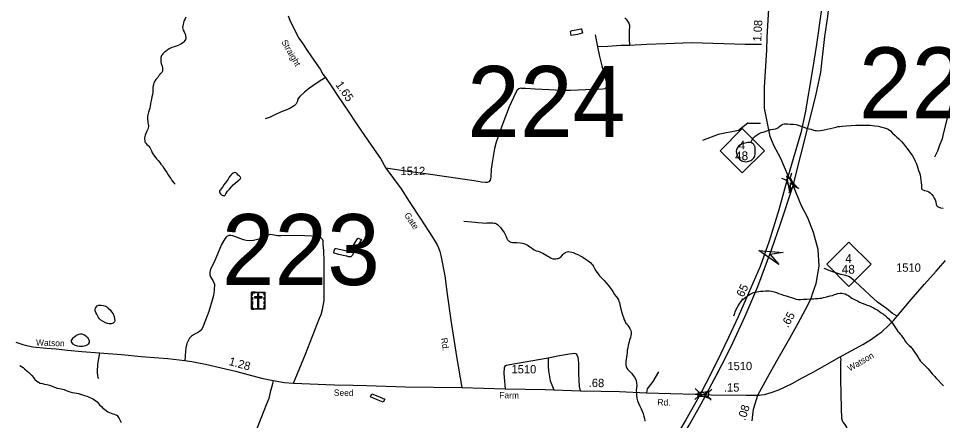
# Model space of a CAD drawing. Extents: x 2220236 to 2384410, y 720751 to 894131.
# Drawn here: x 2340319 to 2354215, y 847916 to 853962 of the extents above; entities that cross this region are included whole.
import ezdxf

# ---------------------------------------------------------------- set-up
doc = ezdxf.new("R2010")
doc.units = 0
doc.layers.add('Default', color=7, linetype='Continuous')

msp = doc.modelspace()

# ---------------------------------------------------------------- linework, layer by layer
at = {"layer": 'Default'}
for p, q in [((2348993, 853718), (2349027, 853536)), ((2351794, 851559), (2351860, 851537)), ((2351945, 851634), (2351923, 851569)), ((2351928, 851402), (2351906, 851337)), ((2351990, 851433), (2352055, 851411)), ((2350496, 848398), (2350543, 848347)), ((2350496, 848398), (2350543, 848347)), ((2350694, 848341), (2350744, 848388)), ((2350694, 848341), (2350744, 848388)), ((2350490, 848230), (2350540, 848277)), ((2350490, 848230), (2350540, 848277)), ((2350691, 848272), (2350738, 848222)), ((2350691, 848272), (2350738, 848222))]:
    msp.add_line(p, q, dxfattribs=at)
for points in [[(2351968, 851450), (2352308, 852796), (2352385, 853155), (2352447, 853689), (2352488, 853991), (2352525, 854311), (2352605, 855022), (2352634, 855277), (2352759, 856362), (2352837, 857059), (2352856, 857233)], [(2352691, 857201), (2352674, 857028), (2352637, 856629), (2352540, 855608), (2352458, 854763), (2352390, 854069), (2352319, 853571), (2352257, 853166), (2352149, 852542), (2352082, 852241), (2351895, 851593)], [(2351895, 851593), (2351783, 851855), (2351677, 852052), (2351623, 852187), (2351581, 852387), (2351538, 852611), (2351538, 852927), (2351571, 853483), (2351579, 853683), (2351659, 855056)], [(2342838, 853982), (2342824, 853958), (2342812, 853933), (2342801, 853897), (2342795, 853876)], [(2344375, 854004), (2344399, 853935), (2344483, 853762), (2344537, 853666), (2344600, 853575), (2344653, 853495), (2344725, 853384), (2344854, 853198), (2344897, 853125), (2344936, 853073), (2345042, 852919), (2345118, 852803), (2345204, 852679), (2345296, 852536), (2345382, 852407), (2345479, 852268), (2345670, 851992), (2345762, 851856), (2345842, 851712), (2346073, 851399), (2346192, 851211), (2346370, 850944), (2346546, 850673), (2346615, 850559), (2346638, 850511), (2346655, 850457), (2346669, 850395), (2346729, 850090), (2346767, 849815), (2346819, 849425), (2346907, 848879), (2346984, 848414)], [(2349437, 853969), (2349458, 853951), (2349480, 853919), (2349498, 853892), (2349509, 853862), (2349504, 853756), (2349505, 853662), (2349509, 853556)], [(2342795, 853876), (2342790, 853849), (2342787, 853825), (2342790, 853808), (2342796, 853786), (2342809, 853760), (2342821, 853734), (2342829, 853714), (2342833, 853698), (2342836, 853686), (2342836, 853676), (2342834, 853660), (2342830, 853647), (2342821, 853630), (2342806, 853611), (2342789, 853595), (2342769, 853581), (2342757, 853575), (2342721, 853557), (2342691, 853544), (2342661, 853536), (2342626, 853524), (2342596, 853509), (2342568, 853495), (2342557, 853487), (2342538, 853472), (2342516, 853454), (2342501, 853440), (2342489, 853428), (2342479, 853414), (2342471, 853403), (2342467, 853391), (2342462, 853376), (2342459, 853359)], [(2348708, 853791), (2348778, 853806), (2348784, 853804), (2348788, 853799), (2348803, 853747), (2348801, 853743), (2348797, 853739), (2348727, 853722), (2348631, 853707), (2348621, 853765), (2348627, 853771), (2348636, 853777), (2348648, 853781), (2348708, 853791)], [(2349027, 853536), (2349057, 853388), (2349094, 853251), (2349130, 853112), (2349157, 853020), (2349162, 852974), (2349166, 852950), (2349160, 852928), (2349154, 852918), (2349138, 852904), (2349109, 852897), (2348959, 852896), (2348623, 852880), (2348505, 852880), (2348397, 852883), (2348293, 852890), (2348091, 852897), (2347945, 852909), (2347885, 852911), (2347867, 852912), (2347843, 852906), (2347821, 852886), (2347794, 852838), (2347700, 852634), (2347586, 852343), (2347549, 852225), (2347504, 852104), (2347480, 852004), (2347446, 851824), (2347429, 851694), (2347421, 851575), (2347417, 851553), (2347411, 851529), (2347394, 851505), (2347367, 851493), (2347341, 851493), (2347280, 851499), (2347174, 851518), (2346960, 851550), (2346481, 851619), (2346176, 851661), (2345842, 851712)], [(2349509, 853556), (2349379, 853556), (2349183, 853542), (2349027, 853536)], [(2351493, 853569), (2351245, 853569), (2350442, 853594), (2350053, 853581), (2349770, 853569), (2349509, 853556)], [(2342459, 853359), (2342462, 853309), (2342466, 853283), (2342479, 853247), (2342485, 853218), (2342485, 853198), (2342486, 853181), (2342484, 853167), (2342480, 853158), (2342474, 853150), (2342464, 853141), (2342456, 853135), (2342446, 853123), (2342438, 853111), (2342427, 853093), (2342415, 853074), (2342401, 853058), (2342385, 853042), (2342375, 853030), (2342368, 853018), (2342360, 853006), (2342356, 852996), (2342348, 852974), (2342343, 852947), (2342339, 852922), (2342339, 852887), (2342338, 852849), (2342334, 852821), (2342326, 852785), (2342319, 852750), (2342309, 852707), (2342306, 852679), (2342300, 852643), (2342294, 852611), (2342291, 852597), (2342285, 852581), (2342275, 852555), (2342269, 852535), (2342265, 852513), (2342262, 852489), (2342260, 852469), (2342260, 852444), (2342265, 852418), (2342267, 852393), (2342271, 852371), (2342274, 852345), (2342274, 852336), (2342270, 852317), (2342264, 852297), (2342254, 852277), (2342247, 852257), (2342235, 852230), (2342227, 852208), (2342222, 852188), (2342217, 852169), (2342216, 852148), (2342218, 852127), (2342221, 852109), (2342226, 852097), (2342233, 852086), (2342251, 852066), (2342271, 852051), (2342281, 852041), (2342296, 852019), (2342302, 852009), (2342310, 851991), (2342320, 851969), (2342332, 851943), (2342351, 851913), (2342369, 851886), (2342395, 851852), (2342418, 851824), (2342444, 851795), (2342462, 851772), (2342483, 851745), (2342507, 851709), (2342526, 851683), (2342548, 851645), (2342572, 851608), (2342589, 851582), (2342609, 851553), (2342627, 851526), (2342658, 851491), (2342676, 851471)], [(2354505, 853214), (2354457, 853159), (2354446, 853137), (2354346, 852703), (2354227, 852229), (2354209, 852152), (2354167, 852042), (2354137, 851964), (2354095, 851875)], [(2344936, 853073), (2344881, 853037), (2344797, 852984), (2344696, 852915), (2344623, 852854), (2344551, 852789), (2344522, 852753), (2344515, 852719), (2344496, 852679), (2344467, 852650), (2344389, 852603), (2344326, 852578), (2344261, 852551), (2344176, 852511), (2344102, 852477), (2344027, 852452)], [(2351478, 852384), (2351302, 852384), (2351288, 852386), (2351149, 852277), (2350841, 852217), (2350606, 852128)], [(2351330, 852098), (2351341, 852115), (2351353, 852139), (2351366, 852161), (2351374, 852171), (2351386, 852182), (2351398, 852192), (2351427, 852212), (2351459, 852232), (2351489, 852245), (2351517, 852251), (2351547, 852262), (2351575, 852274), (2351601, 852282), (2351633, 852291), (2351673, 852297), (2351702, 852301), (2351718, 852306), (2351738, 852316), (2351752, 852326), (2351768, 852342), (2351788, 852356), (2351803, 852365), (2351813, 852370), (2351834, 852376), (2351853, 852377), (2351883, 852376), (2351925, 852374), (2351973, 852370), (2352012, 852366), (2352046, 852358), (2352074, 852348), (2352104, 852336), (2352130, 852327), (2352170, 852313), (2352204, 852304), (2352239, 852296), (2352273, 852284), (2352298, 852277), (2352320, 852275), (2352351, 852274), (2352379, 852275), (2352409, 852280), (2352437, 852286), (2352481, 852299), (2352524, 852307), (2352570, 852316), (2352616, 852326), (2352642, 852335), (2352672, 852339), (2352709, 852342), (2352768, 852348), (2352841, 852353), (2352910, 852356), (2352988, 852357), (2353062, 852358), (2353128, 852355), (2353196, 852348), (2353245, 852340), (2353300, 852329), (2353344, 852318), (2353386, 852304), (2353400, 852296), (2353431, 852270), (2353465, 852235), (2353504, 852201), (2353528, 852179), (2353558, 852150), (2353597, 852110), (2353627, 852076), (2353658, 852038), (2353684, 852005), (2353710, 851970), (2353738, 851931), (2353762, 851894), (2353782, 851859), (2353800, 851827), (2353819, 851784), (2353835, 851745), (2353845, 851711), (2353856, 851677), (2353868, 851642), (2353877, 851608), (2353883, 851570), (2353890, 851530), (2353894, 851490), (2353897, 851456), (2353897, 851430), (2353900, 851410), (2353904, 851397), (2353911, 851390), (2353932, 851378), (2353946, 851375), (2353988, 851366), (2354008, 851357), (2354030, 851341), (2354052, 851316)], [(2351330, 852098), (2351288, 852096), (2351246, 852087), (2351208, 852075), (2351176, 852062), (2351154, 852047), (2351137, 852028), (2351125, 852012), (2351115, 851987), (2351113, 851966), (2351119, 851932), (2351130, 851900), (2351142, 851872), (2351163, 851848), (2351183, 851830), (2351197, 851821), (2351209, 851815), (2351231, 851809), (2351265, 851808), (2351283, 851810), (2351303, 851814), (2351331, 851827), (2351347, 851838), (2351366, 851855), (2351377, 851868), (2351386, 851881), (2351393, 851897), (2351398, 851920), (2351399, 851957), (2351399, 851994), (2351396, 852021), (2351392, 852041), (2351387, 852049), (2351376, 852065), (2351366, 852077), (2351354, 852088), (2351343, 852094), (2351330, 852098)], [(2343447, 851509), (2343410, 851458), (2343387, 851425), (2343369, 851400), (2343353, 851381), (2343343, 851368), (2343341, 851359), (2343343, 851350), (2343347, 851338), (2343358, 851324), (2343372, 851311), (2343394, 851302), (2343404, 851298), (2343416, 851296), (2343426, 851306), (2343439, 851327), (2343465, 851363), (2343491, 851393), (2343522, 851430), (2343548, 851458), (2343578, 851484), (2343609, 851511), (2343637, 851533), (2343649, 851544), (2343657, 851551), (2343659, 851555), (2343663, 851563), (2343663, 851567), (2343657, 851577), (2343648, 851587), (2343640, 851593), (2343622, 851607), (2343608, 851623), (2343596, 851635), (2343588, 851640), (2343580, 851644), (2343572, 851644), (2343560, 851642), (2343550, 851636), (2343534, 851625), (2343512, 851605), (2343489, 851573), (2343473, 851547), (2343459, 851525), (2343447, 851509)], [(2351895, 851593), (2351752, 851084), (2351606, 850613), (2351471, 850232), (2351298, 849833), (2351142, 849477), (2350998, 849163), (2350821, 848799), (2350655, 848471), (2350572, 848308)], [(2351968, 851450), (2351922, 851539), (2351895, 851593)], [(2350662, 848305), (2350748, 848469), (2350945, 848846), (2351062, 849083), (2351249, 849485), (2351440, 849933), (2351648, 850498), (2351776, 850856), (2351968, 851450)], [(2351438, 848295), (2351585, 848565), (2351725, 848811), (2351860, 849049), (2351919, 849156), (2352042, 849380), (2352156, 849583), (2352207, 849682), (2352238, 849756), (2352264, 849838), (2352315, 849977), (2352358, 850235), (2352346, 850486), (2352277, 850744), (2352188, 850964), (2352095, 851145), (2351968, 851450)], [(2354052, 851316), (2354073, 851290), (2354089, 851262), (2354104, 851236), (2354109, 851219), (2354112, 851204), (2354120, 851164), (2354128, 851142), (2354137, 851135), (2354149, 851127), (2354185, 851115), (2354227, 851108)], [(2347017, 850916), (2347131, 850905), (2347185, 850900), (2347229, 850896), (2347295, 850887), (2347335, 850885), (2347363, 850887), (2347397, 850888), (2347421, 850888), (2347451, 850888), (2347475, 850885), (2347487, 850883), (2347508, 850875), (2347523, 850866), (2347544, 850845), (2347566, 850818), (2347588, 850788), (2347607, 850764), (2347621, 850744), (2347639, 850713), (2347648, 850693), (2347658, 850667), (2347664, 850653), (2347668, 850645), (2347674, 850637), (2347680, 850628), (2347688, 850619), (2347697, 850611), (2347705, 850606), (2347723, 850597), (2347749, 850592), (2347813, 850591), (2347863, 850588), (2347897, 850584), (2347919, 850580), (2347943, 850570), (2347971, 850557), (2347989, 850545), (2348011, 850530), (2348030, 850517), (2348056, 850496), (2348074, 850484), (2348102, 850470), (2348134, 850461), (2348158, 850453), (2348178, 850443), (2348205, 850432), (2348231, 850418), (2348253, 850404), (2348279, 850389), (2348299, 850375), (2348313, 850367), (2348332, 850357), (2348356, 850349), (2348380, 850345), (2348400, 850346), (2348420, 850350), (2348436, 850354), (2348457, 850361), (2348472, 850371), (2348479, 850379), (2348503, 850410), (2348521, 850426), (2348537, 850438), (2348555, 850448), (2348569, 850454), (2348592, 850457), (2348612, 850454), (2348640, 850447), (2348659, 850441), (2348679, 850433), (2348703, 850423), (2348733, 850410), (2348765, 850394), (2348806, 850371), (2348840, 850349), (2348886, 850318), (2348908, 850300), (2348925, 850286), (2348937, 850272), (2348949, 850256), (2348965, 850231), (2348980, 850201), (2349000, 850169), (2349036, 850120), (2349059, 850092), (2349091, 850056), (2349126, 850022), (2349154, 849989), (2349187, 849949), (2349223, 849904), (2349256, 849856), (2349284, 849813), (2349307, 849781), (2349325, 849755), (2349341, 849732), (2349349, 849713)], [(2344457, 848475), (2344638, 848915), (2344847, 849457), (2344870, 849511), (2344892, 849586), (2344916, 849720), (2344918, 850046), (2344915, 850318), (2344909, 850466), (2344900, 850572), (2344899, 850618), (2344897, 850633), (2344873, 850659), (2344851, 850671), (2344824, 850681), (2344526, 850697), (2344265, 850692), (2344218, 850693), (2344138, 850706), (2344114, 850712), (2344088, 850706), (2343987, 850667), (2343933, 850644), (2343852, 850623), (2343798, 850616), (2343742, 850622), (2343703, 850633), (2343545, 850691), (2343511, 850697), (2343485, 850697), (2343455, 850684), (2343441, 850674), (2343421, 850648), (2343372, 850561), (2343260, 850298), (2343209, 850193), (2343203, 850166), (2343196, 850141), (2343198, 850107), (2343208, 850077), (2343221, 850052), (2343241, 850022), (2343268, 849964), (2343263, 849876), (2343253, 849796), (2343230, 849724), (2343184, 849555), (2343134, 849423), (2343086, 849308), (2343066, 849272), (2343044, 849254), (2343014, 849233), (2342987, 849223), (2342951, 849205), (2342923, 849184), (2342889, 849156), (2342850, 849074), (2342835, 849007), (2342830, 848957), (2342819, 848817)], [(2346482, 850772), (2346546, 850673), (2346615, 850559), (2346638, 850511), (2346655, 850457), (2346669, 850395), (2346729, 850090), (2346767, 849815), (2346819, 849425), (2346907, 848879), (2346984, 848414)], [(2345478, 850639), (2345409, 850524), (2345335, 850396), (2345327, 850385), (2345317, 850379), (2345305, 850376), (2345289, 850379), (2345257, 850387), (2345203, 850398), (2345135, 850411), (2345081, 850426), (2345069, 850430), (2345061, 850436), (2345060, 850442), (2345068, 850469), (2345079, 850496), (2345086, 850502), (2345096, 850501), (2345166, 850487), (2345282, 850461), (2345294, 850462), (2345298, 850463), (2345306, 850469), (2345365, 850567), (2345422, 850658), (2345478, 850639)], [(2351438, 848295), (2351539, 848308), (2351640, 848336), (2351753, 848378), (2351953, 848473), (2352104, 848559), (2352259, 848638), (2352667, 848868), (2353016, 849057), (2353146, 849139), (2353242, 849209), (2353303, 849249), (2353410, 849352), (2353484, 849423), (2353532, 849484), (2353745, 849734), (2353946, 849964), (2354118, 850164), (2354258, 850324)], [(2353532, 849484), (2353465, 849524), (2353373, 849600), (2353238, 849696), (2353122, 849801), (2352898, 850012), (2352815, 850076), (2352763, 850096), (2352684, 850111), (2352552, 850155), (2352433, 850204)], [(2351078, 849491), (2351086, 849514), (2351090, 849530), (2351095, 849552), (2351113, 849586), (2351125, 849608), (2351142, 849641), (2351166, 849679), (2351182, 849701), (2351201, 849726), (2351213, 849738), (2351235, 849754), (2351259, 849770), (2351281, 849789), (2351298, 849802), (2351322, 849817), (2351350, 849831), (2351374, 849839), (2351398, 849847), (2351422, 849850), (2351452, 849855), (2351481, 849859), (2351512, 849861), (2351552, 849864), (2351606, 849864), (2351642, 849859), (2351684, 849849), (2351718, 849839), (2351748, 849828), (2351784, 849816), (2351825, 849803), (2351866, 849790), (2351909, 849778), (2351943, 849766), (2351973, 849755), (2352013, 849741), (2352043, 849735), (2352081, 849736), (2352125, 849739), (2352175, 849743), (2352225, 849744), (2352275, 849748), (2352307, 849750), (2352341, 849753), (2352369, 849755), (2352399, 849758), (2352425, 849764), (2352471, 849777), (2352526, 849790), (2352563, 849798), (2352592, 849810), (2352615, 849818), (2352636, 849824), (2352676, 849829), (2352700, 849831), (2352726, 849827), (2352752, 849820), (2352776, 849808), (2352799, 849794), (2352837, 849765), (2352861, 849749), (2352899, 849733), (2352934, 849717), (2352968, 849698), (2353006, 849679), (2353047, 849663), (2353084, 849650), (2353119, 849638), (2353147, 849625), (2353179, 849609), (2353203, 849597), (2353241, 849576), (2353268, 849556), (2353294, 849536), (2353328, 849513), (2353352, 849495), (2353378, 849472), (2353407, 849444), (2353425, 849424), (2353459, 849385), (2353480, 849353), (2353517, 849295), (2353545, 849255), (2353559, 849239), (2353580, 849216), (2353594, 849198), (2353614, 849170), (2353632, 849142), (2353653, 849111), (2353669, 849091), (2353693, 849065), (2353714, 849046), (2353732, 849027), (2353744, 849016), (2353758, 848998), (2353775, 848976), (2353791, 848954)], [(2349349, 849713), (2349358, 849687), (2349368, 849633), (2349379, 849588), (2349392, 849542), (2349404, 849503), (2349416, 849466), (2349429, 849432), (2349441, 849403), (2349455, 849382), (2349471, 849363), (2349484, 849345), (2349498, 849327), (2349514, 849301), (2349520, 849288), (2349527, 849267), (2349531, 849237), (2349531, 849217), (2349530, 849195), (2349522, 849165), (2349508, 849130), (2349501, 849101), (2349489, 849051), (2349482, 849009), (2349474, 848973), (2349473, 848941), (2349469, 848906), (2349465, 848869), (2349460, 848834), (2349454, 848808), (2349453, 848778), (2349453, 848752), (2349457, 848726), (2349466, 848703), (2349476, 848688), (2349492, 848671), (2349516, 848647), (2349541, 848624), (2349565, 848592), (2349581, 848566), (2349602, 848532), (2349608, 848517), (2349614, 848481), (2349617, 848440), (2349611, 848408), (2349609, 848372), (2349614, 848330), (2349615, 848289), (2349617, 848250), (2349621, 848232), (2349630, 848211), (2349642, 848179), (2349664, 848131), (2349685, 848089), (2349699, 848055), (2349712, 848019), (2349723, 847982), (2349731, 847946), (2349739, 847904)], [(2341512, 849487), (2341497, 849514), (2341482, 849542), (2341474, 849566), (2341474, 849584), (2341479, 849604), (2341489, 849622), (2341505, 849638), (2341529, 849649), (2341563, 849651), (2341595, 849645), (2341631, 849635), (2341648, 849624), (2341669, 849607), (2341698, 849579), (2341720, 849551), (2341741, 849521), (2341757, 849481), (2341765, 849445), (2341768, 849418), (2341762, 849398), (2341744, 849381), (2341728, 849373), (2341714, 849371), (2341682, 849372), (2341659, 849376), (2341630, 849384), (2341592, 849404), (2341558, 849427), (2341537, 849447), (2341525, 849465), (2341512, 849487)], [(2341116, 849098), (2341116, 849109), (2341119, 849121), (2341125, 849134), (2341141, 849157), (2341154, 849170), (2341165, 849181), (2341194, 849199), (2341218, 849210), (2341230, 849215), (2341251, 849218), (2341270, 849218), (2341295, 849211), (2341312, 849205), (2341337, 849184), (2341356, 849163), (2341367, 849148), (2341375, 849131), (2341381, 849113), (2341382, 849101), (2341380, 849087), (2341368, 849065), (2341358, 849055), (2341346, 849047), (2341328, 849039), (2341306, 849032), (2341282, 849028), (2341254, 849027), (2341237, 849029), (2341208, 849035), (2341164, 849051), (2341152, 849058), (2341140, 849066), (2341126, 849084), (2341116, 849098)], [(2340280, 849094), (2340386, 849057), (2340463, 849037), (2340535, 849024), (2340742, 849002), (2340884, 848994), (2341056, 848974), (2341272, 848955), (2341536, 848936), (2341871, 848908), (2342163, 848879), (2342429, 848856), (2342565, 848846), (2342819, 848817), (2342928, 848803), (2343000, 848787), (2343132, 848765), (2343581, 848660), (2343768, 848609), (2343974, 848555), (2344147, 848519), (2344319, 848487), (2344457, 848475), (2345073, 848454), (2345353, 848446), (2345551, 848442), (2346137, 848423), (2346984, 848414)], [(2341536, 848936), (2341509, 848764), (2341504, 848648), (2341507, 848582), (2341511, 848564), (2341521, 848548)], [(2348771, 848361), (2348754, 848425), (2348746, 848616), (2348746, 848780), (2348741, 848830), (2348737, 848864), (2348717, 848910), (2348702, 848918), (2348686, 848922), (2348605, 848915), (2348453, 848889), (2348287, 848851)], [(2353791, 848954), (2353809, 848926), (2353826, 848901), (2353844, 848875), (2353864, 848839), (2353881, 848815), (2353901, 848791), (2353923, 848770), (2353953, 848740), (2353978, 848715), (2354000, 848692), (2354020, 848669), (2354041, 848644), (2354061, 848616), (2354077, 848598), (2354097, 848576), (2354112, 848558), (2354148, 848521), (2354195, 848473), (2354231, 848436)], [(2340338, 848745), (2340391, 848712), (2340411, 848694), (2340447, 848663), (2340469, 848643), (2340502, 848612), (2340518, 848592), (2340543, 848562), (2340565, 848534), (2340593, 848506), (2340619, 848490), (2340648, 848479), (2340679, 848470), (2340710, 848463), (2340746, 848456), (2340786, 848445), (2340826, 848431), (2340860, 848418), (2340901, 848404), (2340935, 848397), (2340979, 848387), (2341005, 848380), (2341039, 848368), (2341065, 848358), (2341093, 848349), (2341127, 848337), (2341164, 848334), (2341196, 848327), (2341221, 848322), (2341252, 848313), (2341284, 848302), (2341314, 848291), (2341348, 848281), (2341371, 848274), (2341394, 848264), (2341416, 848254), (2341438, 848241), (2341463, 848225), (2341481, 848213), (2341501, 848195), (2341523, 848172), (2341539, 848154), (2341566, 848128), (2341590, 848102), (2341611, 848084), (2341641, 848061), (2341665, 848046), (2341687, 848036), (2341711, 848026), (2341737, 848018), (2341759, 848012), (2341781, 848003), (2341801, 847991), (2341816, 847975), (2341834, 847948), (2341844, 847927), (2341865, 847885)], [(2348287, 848851), (2347795, 848769), (2347651, 848743), (2347639, 848739), (2347621, 848715), (2347616, 848629), (2347625, 848565), (2347639, 848393)], [(2348287, 848851), (2348284, 848809), (2348287, 848729), (2348292, 848661), (2348307, 848575), (2348315, 848515), (2348338, 848450), (2348369, 848376)], [(2352676, 848875), (2352685, 848834), (2352682, 848797), (2352679, 848743), (2352679, 848544), (2352689, 848096), (2352695, 847951), (2352706, 847914), (2352721, 847887), (2352740, 847860), (2352759, 847832), (2352769, 847815), (2352776, 847790), (2352772, 847719), (2352782, 847378), (2352788, 847105), (2352788, 846978), (2352793, 846818), (2352796, 846781), (2352798, 846767), (2352801, 846744)], [(2349942, 848646), (2349857, 848501), (2349775, 848394), (2349763, 848334)], [(2350787, 848732), (2350655, 848471), (2350572, 848308)], [(2350662, 848305), (2350748, 848469), (2350861, 848684)], [(2344147, 848519), (2344134, 848445), (2344105, 848341), (2344082, 848249), (2344043, 848152), (2344010, 848060), (2343911, 847807), (2343853, 847676), (2343798, 847565), (2343778, 847537), (2343737, 847487), (2343678, 847466), (2343646, 847466), (2343631, 847463)], [(2344999, 848457), (2345073, 848454), (2345353, 848446), (2345551, 848442), (2346137, 848423), (2346984, 848414)], [(2346984, 848414), (2347639, 848393), (2348239, 848382), (2348369, 848376), (2348771, 848361), (2349083, 848355), (2349358, 848350), (2349763, 848334), (2350495, 848310), (2350572, 848308)], [(2346984, 848414), (2347639, 848393), (2348239, 848382), (2348369, 848376), (2348771, 848361), (2349083, 848355), (2349358, 848350), (2349763, 848334), (2350495, 848310), (2350572, 848308)], [(2345632, 848319), (2345724, 848280), (2345829, 848235), (2345805, 848193), (2345705, 848234), (2345612, 848274), (2345632, 848319)], [(2350572, 848308), (2350486, 848158), (2350354, 847928), (2350165, 847605), (2349808, 847054), (2349598, 846720), (2349460, 846508), (2349234, 846158)], [(2350572, 848308), (2350486, 848158), (2350354, 847928), (2350165, 847605), (2349808, 847054), (2349598, 846720), (2349460, 846508), (2349234, 846158)], [(2349285, 846074), (2349501, 846417), (2350008, 847215), (2350163, 847445), (2350407, 847848), (2350583, 848156), (2350662, 848305)], [(2349285, 846074), (2349501, 846417), (2350008, 847215), (2350163, 847445), (2350407, 847848), (2350583, 848156), (2350662, 848305)], [(2350572, 848308), (2350618, 848306), (2350662, 848305)], [(2350572, 848308), (2350618, 848306), (2350662, 848305)], [(2350662, 848305), (2350737, 848304), (2351261, 848297), (2351438, 848295)], [(2350662, 848305), (2350737, 848304), (2351261, 848297), (2351438, 848295)], [(2351353, 847909), (2351372, 848086), (2351438, 848295)], [(2351353, 847909), (2351372, 848086), (2351438, 848295)], [(2351438, 848295), (2351446, 848310)], [(2351438, 848295), (2351463, 848298)]]:
    msp.add_lwpolyline(points, dxfattribs=at)
for points in [[(2350871, 851972), (2351204, 852305), (2351537, 851972), (2351204, 851639)], [(2351923, 851569), (2351990, 851433), (2351927, 851402), (2351860, 851537)], [(2351919, 851354), (2351872, 851594), (2352032, 851410), (2351926, 851484)], [(2352474, 850266), (2352807, 850599), (2353140, 850266), (2352807, 849933)], [(2351752, 850263), (2351453, 850475), (2351818, 850440), (2351625, 850411)], [(2343826, 849846), (2344025, 849846), (2344025, 849591), (2343826, 849591)], [(2343826, 849802), (2343837, 849802), (2343837, 849834), (2343878, 849834), (2343878, 849846), (2343826, 849846)], [(2343826, 849728), (2343826, 849771), (2343837, 849771), (2343837, 849728)], [(2343867, 849777), (2343867, 849759), (2343984, 849759), (2343984, 849777)], [(2343900, 849846), (2343952, 849846), (2343952, 849834), (2343900, 849834)], [(2343935, 849816), (2343916, 849816), (2343916, 849613), (2343935, 849613)], [(2344025, 849802), (2344014, 849802), (2344014, 849834), (2343973, 849834), (2343973, 849845), (2344025, 849845)], [(2344014, 849729), (2344014, 849772), (2344025, 849772), (2344025, 849729)], [(2343826, 849661), (2343826, 849704), (2343837, 849704), (2343837, 849661)], [(2343859, 849591), (2343859, 849602), (2343837, 849602), (2343837, 849643), (2343826, 849643), (2343826, 849591)], [(2343883, 849602), (2343968, 849602), (2343968, 849591), (2343883, 849591)], [(2343992, 849591), (2343992, 849602), (2344014, 849602), (2344014, 849643), (2344025, 849643), (2344025, 849591)], [(2344014, 849663), (2344014, 849706), (2344025, 849706), (2344025, 849663)], [(2350730, 848243), (2350496, 848311), (2350733, 848369), (2350618, 848308)], [(2350543, 848347), (2350694, 848341), (2350691, 848271), (2350540, 848277)], [(2350543, 848347), (2350694, 848341), (2350691, 848271), (2350540, 848277)]]:
    msp.add_lwpolyline(points, close=True, dxfattribs=at)

# ---------------------------------------------------------------- texts
for s, height, rotation, p in [('1.08', 125, 86.6533, (2351488, 853612)), ('Straight', 95, 300.33, (2344268, 853609)), ('1.65', 125, 304.779, (2345081, 852965)), ('Gate', 95, 303.6481, (2346116, 851006)), ('.65', 125, 65.0257, (2351202, 849719)), ('.65', 125, 61.1615, (2351890, 849302)), ('Rd.', 95, 278.5955, (2346672, 849152)), ('Watson', 95, 358.2416, (2340582, 849042)), ('Watson', 95, 30.0514, (2352820, 848651)), ('1.28', 125, 344.4851, (2343474, 848753)), ('.68', 125, 358.8434, (2348894, 848421)), ('.15', 125, 359.1697, (2350927, 848352)), ('Seed', 95, 358.9783, (2345061, 848288)), ('Farm', 95, 358.7727, (2347549, 848251)), ('Rd.', 95, 357.6397, (2349926, 848147)), ('.08', 125, 72.3632, (2351248, 847907))]:
    msp.add_text(s, height=height, rotation=rotation, dxfattribs=at).set_placement(p)
for s, height, p in [('225', 1066.3, (2352958, 852461)), ('224', 1066.3, (2347067, 852181)), ('4', 132, (2351150, 851993)), ('48', 132.5, (2351095, 851830)), ('1512', 125, (2346064, 851606)), ('223', 1066.3, (2343376, 849953)), ('4', 132, (2352753, 850287)), ('1510', 125, (2353517, 850153)), ('48', 132.5, (2352699, 850124)), ('1510', 125, (2347734, 848625)), ('1510', 125, (2347734, 848625)), ('1510', 125, (2350980, 848673))]:
    msp.add_text(s, height=height, dxfattribs=at).set_placement(p)

doc.saveas('drawing.dxf')
